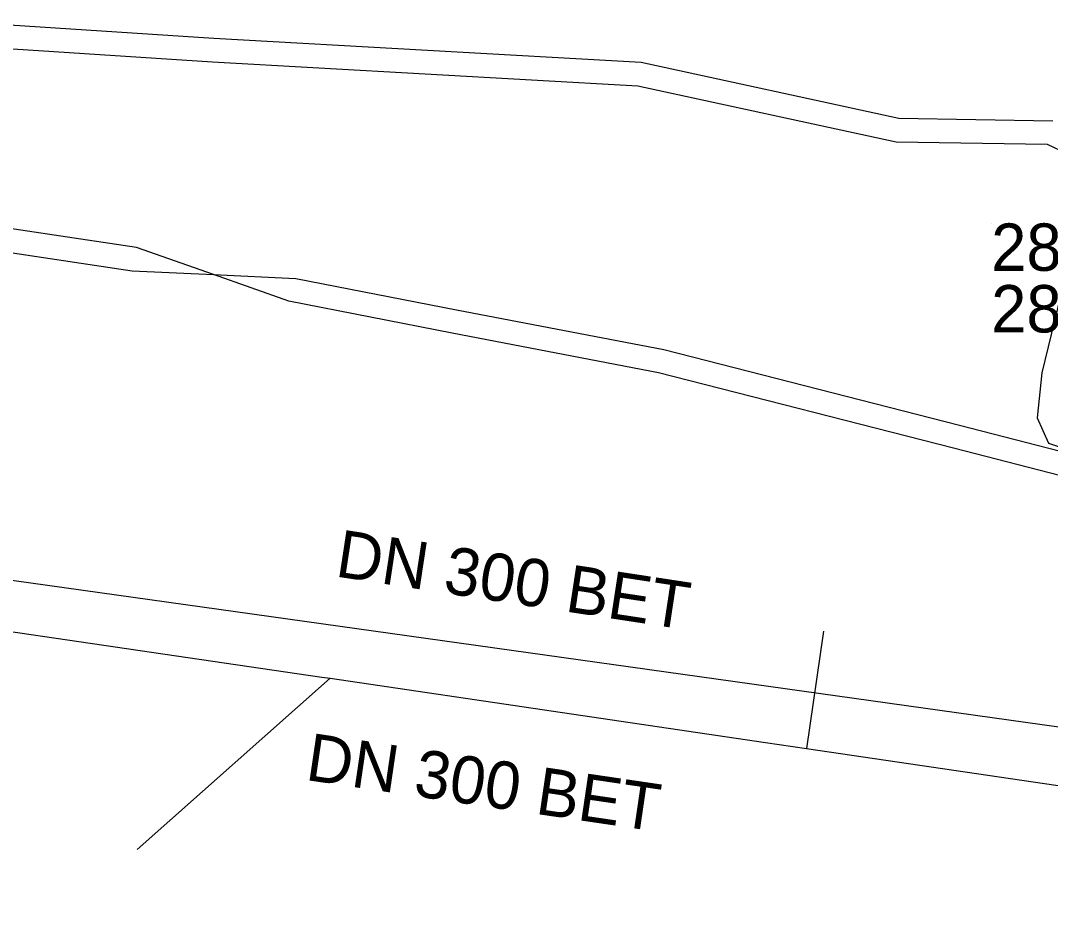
# Model space of a CAD drawing. Extents: x -595540 to -593988, y -1160850 to -1159202.
# Drawn here: x -594122.91 to -594105.52, y -1160154.35 to -1160139.41 of the extents above; entities that cross this region are included whole.
import ezdxf

# ---------------------------------------------------------------- set-up
doc = ezdxf.new("R2010")
doc.units = 0
for name, color, linetype in [('BVK-DESTOVA_popisy', 7, 'Continuous'), ('BVK-DESTOVA_trasa sítě', 7, 'Continuous'), ('BVK-SPLASKOVA_popisy', 7, 'Continuous'), ('BVK-SPLASKOVA_trasa sítě', 7, 'Continuous'), ('DESTOVA_trasa neprovozované sítě', 7, 'Continuous'), ('EON-NN_kabel', 7, 'Continuous'), ('EON-VN_kabel', 7, 'Continuous')]:
    doc.layers.add(name, color=color, linetype=linetype)

msp = doc.modelspace()

# ---------------------------------------------------------------- linework, layer by layer
at = {"layer": 'BVK-DESTOVA_trasa sítě'}
msp.add_lwpolyline([(-594123.153, -1160149.716), (-594117.823, -1160150.5), (-594117.684, -1160150.52), (-594110.334, -1160151.602), (-594109.641, -1160151.704), (-594098.541, -1160153.337), (-594097.432, -1160153.501), (-594097.294, -1160153.521), (-594091.625, -1160154.355)], dxfattribs=at)
at = {"layer": 'BVK-SPLASKOVA_popisy'}
msp.add_line((-594106.521, -1160142.839), (-594106.521, -1160142.839), dxfattribs=at)
at = {"layer": 'BVK-SPLASKOVA_trasa sítě'}
msp.add_lwpolyline([(-594123.904, -1160148.747), (-594099.271, -1160152.194), (-594098.383, -1160152.318), (-594098.25, -1160152.337), (-594092.476, -1160153.141)], dxfattribs=at)
at = {"layer": 'DESTOVA_trasa neprovozované sítě'}
for p, q in [((-594109.35, -1160149.725), (-594109.641, -1160151.704)), ((-594120.939, -1160153.41), (-594117.684, -1160150.52))]:
    msp.add_line(p, q, dxfattribs=at)
at = {"layer": 'EON-NN_kabel'}
for points in [[(-594124.221, -1160139.413), (-594119.646, -1160139.707), (-594112.433, -1160140.114), (-594108.081, -1160141.061), (-594105.483, -1160141.103)], [(-594124.253, -1160139.811), (-594119.67, -1160140.107), (-594112.487, -1160140.512), (-594108.127, -1160141.461), (-594105.577, -1160141.501), (-594105.243, -1160141.66)], [(-594104.976, -1160142.519), (-594105.665, -1160145.361), (-594105.743, -1160146.123), (-594105.553, -1160146.547), (-594104.782, -1160146.809)]]:
    msp.add_lwpolyline(points, dxfattribs=at)
at = {"layer": 'EON-VN_kabel'}
for points in [[(-594102.81, -1160147.752), (-594107.158, -1160146.635), (-594112.137, -1160145.359), (-594115.624, -1160144.691), (-594118.382, -1160144.153), (-594119.654, -1160143.703), (-594120.954, -1160143.244), (-594123.737, -1160142.827)], [(-594123.797, -1160143.223), (-594121.022, -1160143.638), (-594119.654, -1160143.703), (-594118.26, -1160143.77), (-594115.548, -1160144.299), (-594112.049, -1160144.969), (-594107.058, -1160146.247), (-594102.726, -1160147.36)]]:
    msp.add_lwpolyline(points, dxfattribs=at)

# ---------------------------------------------------------------- texts
at = {"layer": 'BVK-DESTOVA_popisy'}
msp.add_text('DN 300 BET', height=0.8, rotation=351.6242, dxfattribs=at).set_placement((-594118.116, -1160152.234))
at = {"layer": 'BVK-SPLASKOVA_popisy'}
for s, p in [('289.64', (-594106.521, -1160143.639)), ('287.51', (-594106.521, -1160144.679))]:
    msp.add_text(s, height=0.8, dxfattribs=at).set_placement(p)
msp.add_text('DN 300 BET', height=0.8, rotation=351.3377, dxfattribs=at).set_placement((-594117.613, -1160148.797))

doc.saveas('drawing.dxf')
